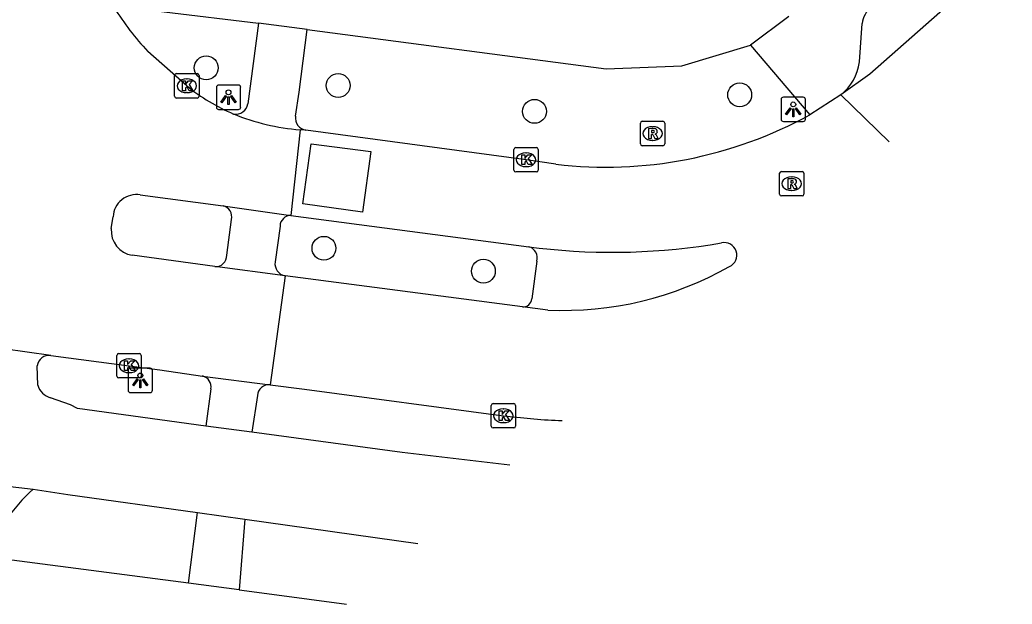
# Model space of a CAD drawing. Extents: x 155888 to 156864, y 383882 to 384671.
# Drawn here: x 156372.4 to 156413.07, y 383937.69 to 383961.62 of the extents above; entities that cross this region are included whole.
import ezdxf

# ---------------------------------------------------------------- set-up
doc = ezdxf.new("R2010")
doc.units = 0
for name, color, linetype in [('IMGEO_Boom', 7, 'Continuous'), ('IMGEO_Fietspad_gesloten', 7, 'Continuous'), ('IMGEO_Kolk', 7, 'Continuous'), ('IMGEO_Lichtpunt', 7, 'Continuous'), ('IMGEO_Rijbaan_lokaal_gesloten', 7, 'Continuous'), ('IMGEO_Rijbaan_lokaal_open', 7, 'Continuous'), ('IMGEO_Rioolput', 7, 'Continuous'), ('IMGEO_Verkeerseiland_open', 7, 'Continuous'), ('IMGEO_Voetpad_gesloten', 7, 'Continuous'), ('IMGEO_Voetpad_open', 7, 'Continuous')]:
    doc.layers.add(name, color=color, linetype=linetype)

msp = doc.modelspace()

# ---------------------------------------------------------------- linework, layer by layer
at = {"layer": 'IMGEO_Boom'}
for centre in [(156380.038, 383959.654), (156385.447, 383958.933), (156401.904, 383958.547), (156393.493, 383957.872), (156384.863, 383952.264), (156391.399, 383951.326)]:
    msp.add_circle(centre, 0.489, dxfattribs=at)
at = {"layer": 'IMGEO_Fietspad_gesloten'}
for points in [[(156373.132, 383946.662), (156373.104, 383947.453)], [(156380.02, 383944.977), (156374.757, 383945.697), (156374.469, 383945.854), (156373.648, 383946.14)], [(156381.901, 383944.733), (156380.02, 383944.977)], [(156392.486, 383943.386), (156388.066, 383943.898), (156381.901, 383944.733)], [(156367.408, 383943.039), (156372.94, 383942.397)], [(156372.94, 383942.397), (156374.358, 383942.182), (156379.678, 383941.442)], [(156379.678, 383941.442), (156381.623, 383941.174)], [(156381.623, 383941.174), (156388.717, 383940.177)]]:
    msp.add_lwpolyline(points, dxfattribs=at)
for centre, radius, start, end in [((156373.606, 383947.37), 0.509, 83.5967, 170.6335), ((156373.866, 383946.871), 0.763, 195.9217, 253.4159), ((156378.229, 383936.64), 7.818, 132.5715, 157.5996)]:
    msp.add_arc(centre, radius, start, end, dxfattribs=at)
at = {"layer": 'IMGEO_Kolk'}
for p, q in [((156378.742, 383958.492), (156378.742, 383959.344)), ((156378.817, 383959.418), (156379.669, 383959.418)), ((156379.743, 383959.344), (156379.743, 383958.492)), ((156379.23, 383959.198), (156379.255, 383959.198)), ((156379.669, 383958.418), (156378.817, 383958.418)), ((156379.253, 383958.638), (156379.228, 383958.638)), ((156392.722, 383956.389), (156393.574, 383956.389)), ((156392.647, 383955.463), (156392.647, 383956.315)), ((156393.135, 383956.169), (156393.16, 383956.169)), ((156393.648, 383956.315), (156393.648, 383955.463)), ((156393.158, 383955.609), (156393.133, 383955.609)), ((156393.574, 383955.389), (156392.722, 383955.389)), ((156376.373, 383947.025), (156376.373, 383947.877)), ((156376.448, 383947.951), (156377.3, 383947.951)), ((156377.374, 383947.877), (156377.374, 383947.025)), ((156376.861, 383947.731), (156376.886, 383947.731)), ((156376.884, 383947.171), (156376.859, 383947.171)), ((156377.3, 383946.951), (156376.448, 383946.951)), ((156391.719, 383944.977), (156391.719, 383945.829)), ((156391.794, 383945.903), (156392.646, 383945.903)), ((156392.72, 383945.829), (156392.72, 383944.977)), ((156392.207, 383945.683), (156392.232, 383945.683)), ((156392.23, 383945.123), (156392.205, 383945.123)), ((156392.646, 383944.903), (156391.794, 383944.903))]:
    msp.add_line(p, q, dxfattribs=at)
for points in [[(156378.742, 383958.492), (156378.742, 383959.344)], [(156378.817, 383959.418), (156379.669, 383959.418)], [(156379.743, 383959.344), (156379.743, 383958.492)], [(156379.063, 383959.118), (156379.186, 383959.118), (156379.186, 383958.967), (156379.316, 383959.118), (156379.48, 383959.118), (156379.334, 383958.967), (156379.487, 383958.718), (156379.335, 383958.718), (156379.25, 383958.882), (156379.186, 383958.815), (156379.186, 383958.718), (156379.063, 383958.718), (156379.063, 383959.118)], [(156379.669, 383958.418), (156378.817, 383958.418)], [(156392.722, 383956.389), (156393.574, 383956.389)], [(156392.647, 383955.463), (156392.647, 383956.315)], [(156392.968, 383956.089), (156393.091, 383956.089), (156393.091, 383955.938), (156393.221, 383956.089), (156393.385, 383956.089), (156393.239, 383955.938), (156393.392, 383955.689), (156393.24, 383955.689), (156393.155, 383955.853), (156393.091, 383955.786), (156393.091, 383955.689), (156392.968, 383955.689), (156392.968, 383956.089)], [(156393.648, 383956.315), (156393.648, 383955.463)], [(156393.574, 383955.389), (156392.722, 383955.389)], [(156376.373, 383947.025), (156376.373, 383947.877)], [(156376.448, 383947.951), (156377.3, 383947.951)], [(156377.374, 383947.877), (156377.374, 383947.025)], [(156376.694, 383947.651), (156376.817, 383947.651), (156376.817, 383947.5), (156376.947, 383947.651), (156377.111, 383947.651), (156376.965, 383947.5), (156377.118, 383947.251), (156376.966, 383947.251), (156376.881, 383947.415), (156376.817, 383947.348), (156376.817, 383947.251), (156376.694, 383947.251), (156376.694, 383947.651)], [(156377.3, 383946.951), (156376.448, 383946.951)], [(156391.719, 383944.977), (156391.719, 383945.829)], [(156391.794, 383945.903), (156392.646, 383945.903)], [(156392.72, 383945.829), (156392.72, 383944.977)], [(156392.04, 383945.603), (156392.163, 383945.603), (156392.163, 383945.452), (156392.293, 383945.603), (156392.457, 383945.603), (156392.311, 383945.452), (156392.464, 383945.203), (156392.312, 383945.203), (156392.227, 383945.367), (156392.163, 383945.3), (156392.163, 383945.203), (156392.04, 383945.203), (156392.04, 383945.603)], [(156392.646, 383944.903), (156391.794, 383944.903)]]:
    msp.add_lwpolyline(points, dxfattribs=at)
for centre, start, end in [((156378.819, 383959.342), 91.552, 178.448), ((156378.819, 383959.342), 91.552, 178.448), ((156379.667, 383959.342), 1.552, 88.448), ((156379.667, 383959.342), 1.552, 88.448), ((156378.819, 383958.494), 181.552, 268.448), ((156378.819, 383958.494), 181.552, 268.448), ((156379.667, 383958.494), 271.552, 358.448), ((156379.667, 383958.494), 271.552, 358.448), ((156392.724, 383956.313), 91.552, 178.448), ((156392.724, 383956.313), 91.552, 178.448), ((156393.572, 383956.313), 1.552, 88.448), ((156393.572, 383956.313), 1.552, 88.448), ((156392.724, 383955.465), 181.552, 268.448), ((156392.724, 383955.465), 181.552, 268.448), ((156393.572, 383955.465), 271.552, 358.448), ((156393.572, 383955.465), 271.552, 358.448), ((156376.45, 383947.875), 91.552, 178.448), ((156376.45, 383947.875), 91.552, 178.448), ((156377.298, 383947.875), 1.552, 88.448), ((156377.298, 383947.875), 1.552, 88.448), ((156376.45, 383947.027), 181.552, 268.448), ((156376.45, 383947.027), 181.552, 268.448), ((156377.298, 383947.027), 271.552, 358.448), ((156377.298, 383947.027), 271.552, 358.448), ((156391.796, 383945.827), 91.552, 178.448), ((156391.796, 383945.827), 91.552, 178.448), ((156392.644, 383945.827), 1.552, 88.448), ((156392.644, 383945.827), 1.552, 88.448), ((156391.796, 383944.979), 181.552, 268.448), ((156391.796, 383944.979), 181.552, 268.448), ((156392.644, 383944.979), 271.552, 358.448), ((156392.644, 383944.979), 271.552, 358.448)]:
    msp.add_arc(centre, 0.0765, start, end, dxfattribs=at)
for centre, major_axis, ratio, start_param, end_param in [((156379.229, 383958.918), (-0.387, 0.002), 0.722429, 4.712389, 7.853982), ((156379.254, 383958.918), (-0.39, 0.002), 0.717154, 1.570796, 4.712389), ((156393.134, 383955.889), (-0.387, 0.002), 0.722429, 4.712389, 7.853982), ((156393.159, 383955.889), (-0.39, 0.002), 0.717154, 1.570796, 4.712389), ((156376.86, 383947.451), (-0.387, 0.002), 0.722429, 4.712389, 7.853982), ((156376.885, 383947.451), (-0.39, 0.002), 0.717154, 1.570796, 4.712389), ((156392.206, 383945.403), (-0.387, 0.002), 0.722429, 4.712389, 7.853982), ((156392.231, 383945.403), (-0.39, 0.002), 0.717154, 1.570796, 4.712389)]:
    msp.add_ellipse(centre, major_axis=major_axis, ratio=ratio, start_param=start_param, end_param=end_param, dxfattribs=at)
at = {"layer": 'IMGEO_Lichtpunt'}
for p, q in [((156380.453, 383958.853), (156380.453, 383958.046)), ((156380.453, 383958.853), (156380.453, 383958.046)), ((156381.355, 383958.948), (156380.547, 383958.948)), ((156381.355, 383958.948), (156380.547, 383958.948)), ((156381.449, 383958.046), (156381.449, 383958.853)), ((156381.449, 383958.046), (156381.449, 383958.853)), ((156404.504, 383958.453), (156403.696, 383958.453)), ((156404.504, 383958.453), (156403.696, 383958.453)), ((156403.602, 383958.358), (156403.602, 383957.551)), ((156403.602, 383958.358), (156403.602, 383957.551)), ((156404.598, 383957.551), (156404.598, 383958.358)), ((156404.598, 383957.551), (156404.598, 383958.358)), ((156380.547, 383957.952), (156381.355, 383957.952)), ((156380.547, 383957.952), (156381.355, 383957.952)), ((156403.696, 383957.457), (156404.504, 383957.457)), ((156403.696, 383957.457), (156404.504, 383957.457)), ((156376.837, 383947.256), (156376.837, 383946.449)), ((156376.837, 383947.256), (156376.837, 383946.449)), ((156377.739, 383947.351), (156376.931, 383947.351)), ((156377.739, 383947.351), (156376.931, 383947.351)), ((156377.833, 383946.449), (156377.833, 383947.256)), ((156377.833, 383946.449), (156377.833, 383947.256)), ((156376.931, 383946.355), (156377.739, 383946.355)), ((156376.931, 383946.355), (156377.739, 383946.355))]:
    msp.add_line(p, q, dxfattribs=at)
for points in [[(156380.827, 383958.517), (156380.866, 383958.489), (156380.678, 383958.227), (156380.64, 383958.254), (156380.827, 383958.517)], [(156380.929, 383958.469), (156380.976, 383958.469), (156380.976, 383958.147), (156380.929, 383958.147), (156380.929, 383958.469)], [(156381.039, 383958.489), (156381.077, 383958.516), (156381.264, 383958.254), (156381.225, 383958.226), (156381.039, 383958.489)], [(156403.976, 383958.022), (156404.015, 383957.994), (156403.827, 383957.732), (156403.789, 383957.759), (156403.976, 383958.022)], [(156404.188, 383957.994), (156404.226, 383958.021), (156404.413, 383957.759), (156404.374, 383957.731), (156404.188, 383957.994)], [(156404.078, 383957.974), (156404.125, 383957.974), (156404.125, 383957.652), (156404.078, 383957.652), (156404.078, 383957.974)], [(156377.211, 383946.92), (156377.25, 383946.892), (156377.062, 383946.63), (156377.024, 383946.657), (156377.211, 383946.92)], [(156377.313, 383946.872), (156377.36, 383946.872), (156377.36, 383946.55), (156377.313, 383946.55), (156377.313, 383946.872)], [(156377.423, 383946.892), (156377.461, 383946.919), (156377.648, 383946.657), (156377.609, 383946.629), (156377.423, 383946.892)]]:
    msp.add_lwpolyline(points, dxfattribs=at)
for centre in [(156380.952, 383958.651), (156404.101, 383958.156), (156377.336, 383947.054)]:
    msp.add_circle(centre, 0.0994, dxfattribs=at)
for centre, start, end in [((156380.547, 383958.853), 90, 180), ((156380.547, 383958.853), 90, 180), ((156381.355, 383958.853), 0, 90), ((156381.355, 383958.853), 0, 90), ((156403.696, 383958.358), 90, 180), ((156403.696, 383958.358), 90, 180), ((156404.504, 383958.358), 0, 90), ((156404.504, 383958.358), 0, 90), ((156380.547, 383958.046), 180, 270), ((156380.547, 383958.046), 180, 270), ((156381.355, 383958.046), 270, 0), ((156381.355, 383958.046), 270, 360), ((156403.696, 383957.551), 180, 270), ((156403.696, 383957.551), 180, 270), ((156404.504, 383957.551), 270, 0), ((156404.504, 383957.551), 270, 360), ((156376.931, 383947.256), 90, 180), ((156376.931, 383947.256), 90, 180), ((156377.739, 383947.256), 0, 90), ((156377.739, 383947.256), 0, 90), ((156376.931, 383946.449), 180, 270), ((156376.931, 383946.449), 180, 270), ((156377.739, 383946.449), 270, 0), ((156377.739, 383946.449), 270, 360)]:
    msp.add_arc(centre, 0.0946, start, end, dxfattribs=at)
at = {"layer": 'IMGEO_Rijbaan_lokaal_gesloten'}
for points in [[(156413.073, 383964.545), (156410.688, 383962.43), (156407.237, 383959.396), (156406.056, 383958.55)], [(156379.243, 383958.917), (156377.647, 383960.326)], [(156406.056, 383958.55), (156404.777, 383957.73)], [(156408.038, 383956.623), (156406.056, 383958.55)], [(156383.889, 383957.116), (156383.51, 383953.61)], [(156384.126, 383957.099), (156383.889, 383957.116)], [(156394.367, 383955.706), (156393.148, 383955.887), (156384.126, 383957.099)], [(156377.335, 383954.45), (156380.727, 383954.001)], [(156380.727, 383954.001), (156383.51, 383953.61)], [(156376.146, 383953.068), (156376.221, 383953.554)], [(156383.51, 383953.61), (156393.265, 383952.327)], [(156393.265, 383952.327), (156393.685, 383952.272)], [(156380.385, 383951.512), (156377.005, 383951.978)], [(156383.268, 383951.139), (156380.385, 383951.512)], [(156383.268, 383951.139), (156382.659, 383946.674)], [(156393.004, 383949.867), (156383.268, 383951.139)], [(156394.038, 383949.732), (156393.004, 383949.867)], [(156373.663, 383947.876), (156370.745, 383948.284)], [(156373.663, 383947.876), (156376.874, 383947.452), (156378.134, 383947.279), (156379.888, 383947.032)], [(156379.888, 383947.032), (156382.659, 383946.674)], [(156382.659, 383946.674), (156384.071, 383946.494), (156392.22, 383945.404), (156393.469, 383945.283)]]:
    msp.add_lwpolyline(points, dxfattribs=at)
for centre, radius, start, end in [((156386.263, 383968.401), 11.809, 212.126, 223.1406), ((156384.3, 383965.143), 8.021, 230.9144, 246.9383), ((156384.659, 383966.455), 9.37, 248.0589, 265.2847), ((156396.408, 383972.994), 17.408, 263.2684, 298.7369), ((156377.177, 383953.506), 0.957, 80.4722, 177.1478), ((156377.161, 383952.984), 1.018, 175.2774, 261.204), ((156396.684, 383978.256), 26.156, 263.4152, 279.8369), ((156401.272, 383951.982), 0.516, 294.3129, 103.2982), ((156394.656, 383963.612), 13.894, 267.4517, 299.4373), ((156394.915, 383958.833), 13.627, 263.9079, 268.7947)]:
    msp.add_arc(centre, radius, start, end, dxfattribs=at)
at = {"layer": 'IMGEO_Rijbaan_lokaal_open'}
msp.add_lwpolyline([(156386.447, 383953.748), (156383.992, 383954.085), (156384.341, 383956.538), (156386.782, 383956.224), (156386.447, 383953.748)], dxfattribs=at)
at = {"layer": 'IMGEO_Rioolput'}
for p, q in [((156397.833, 383956.538), (156397.833, 383957.39)), ((156397.908, 383957.464), (156398.76, 383957.464)), ((156398.321, 383957.244), (156398.346, 383957.244)), ((156398.834, 383957.39), (156398.834, 383956.538)), ((156398.76, 383956.464), (156397.908, 383956.464)), ((156398.344, 383956.684), (156398.319, 383956.684)), ((156403.537, 383954.483), (156403.537, 383955.335)), ((156403.612, 383955.409), (156404.464, 383955.409)), ((156404.025, 383955.189), (156404.05, 383955.189)), ((156404.538, 383955.335), (156404.538, 383954.483)), ((156404.464, 383954.409), (156403.612, 383954.409)), ((156404.048, 383954.629), (156404.023, 383954.629))]:
    msp.add_line(p, q, dxfattribs=at)
for points in [[(156397.833, 383956.538), (156397.833, 383957.39)], [(156397.908, 383957.464), (156398.76, 383957.464)], [(156398.834, 383957.39), (156398.834, 383956.538)], [(156398.422, 383957.162), (156398.17, 383957.164), (156398.17, 383956.764)], [(156398.17, 383956.764), (156398.294, 383956.764), (156398.294, 383956.926), (156398.305, 383956.926)], [(156398.348, 383957.083), (156398.294, 383957.083), (156398.294, 383957.002)], [(156398.294, 383957.002), (156398.346, 383957.002)], [(156398.352, 383956.897), (156398.423, 383956.764), (156398.563, 383956.764), (156398.498, 383956.89)], [(156398.76, 383956.464), (156397.908, 383956.464)], [(156403.537, 383954.483), (156403.537, 383955.335)], [(156403.612, 383955.409), (156404.464, 383955.409)], [(156404.538, 383955.335), (156404.538, 383954.483)], [(156404.126, 383955.107), (156403.874, 383955.109), (156403.874, 383954.709)], [(156403.874, 383954.709), (156403.998, 383954.709), (156403.998, 383954.871), (156404.009, 383954.871)], [(156404.052, 383955.028), (156403.998, 383955.028), (156403.998, 383954.947)], [(156403.998, 383954.947), (156404.05, 383954.947)], [(156404.056, 383954.842), (156404.127, 383954.709), (156404.267, 383954.709), (156404.202, 383954.835)], [(156404.464, 383954.409), (156403.612, 383954.409)]]:
    msp.add_lwpolyline(points, dxfattribs=at)
for centre, radius, start, end in [((156397.91, 383957.388), 0.0765, 91.552, 178.448), ((156397.91, 383957.388), 0.0765, 91.552, 178.448), ((156398.758, 383957.388), 0.0765, 1.552, 88.448), ((156398.758, 383957.388), 0.0765, 1.552, 88.448), ((156398.304, 383956.873), 0.0533, 26.0293, 88.6989), ((156398.33, 383957.191), 0.19, 274.7715, 282.9687), ((156398.354, 383956.987), 0.0964, 77.0061, 93.1865), ((156398.368, 383957.044), 0.0378, 276.6634, 79.6772), ((156398.421, 383957.052), 0.109, 350.3612, 89.416), ((156398.419, 383957.052), 0.112, 277.5842, 350.9817), ((156398.403, 383956.837), 0.108, 29.5134, 73.7905), ((156397.91, 383956.54), 0.0765, 181.552, 268.448), ((156397.91, 383956.54), 0.0765, 181.552, 268.448), ((156398.758, 383956.54), 0.0765, 271.552, 358.448), ((156398.758, 383956.54), 0.0765, 271.552, 358.448), ((156403.614, 383955.333), 0.0765, 91.552, 178.448), ((156403.614, 383955.333), 0.0765, 91.552, 178.448), ((156404.462, 383955.333), 0.0765, 1.552, 88.448), ((156404.462, 383955.333), 0.0765, 1.552, 88.448), ((156404.008, 383954.818), 0.0533, 26.0293, 88.6989), ((156404.034, 383955.136), 0.19, 274.7715, 282.9687), ((156404.058, 383954.932), 0.0964, 77.0061, 93.1865), ((156404.072, 383954.989), 0.0378, 276.6634, 79.6772), ((156404.125, 383954.997), 0.109, 350.3612, 89.416), ((156404.123, 383954.997), 0.112, 277.5842, 350.9817), ((156404.107, 383954.782), 0.108, 29.5134, 73.7905), ((156403.614, 383954.485), 0.0765, 181.552, 268.448), ((156403.614, 383954.485), 0.0765, 181.552, 268.448), ((156404.462, 383954.485), 0.0765, 271.552, 358.448), ((156404.462, 383954.485), 0.0765, 271.552, 358.448)]:
    msp.add_arc(centre, radius, start, end, dxfattribs=at)
for centre, major_axis, ratio, start_param, end_param in [((156398.32, 383956.964), (-0.387, 0.002), 0.722429, 4.712389, 7.853982), ((156398.345, 383956.964), (-0.39, 0.002), 0.717154, 1.570796, 4.712389), ((156404.024, 383954.909), (-0.387, 0.002), 0.722429, 4.712389, 7.853982), ((156404.049, 383954.909), (-0.39, 0.002), 0.717154, 1.570796, 4.712389)]:
    msp.add_ellipse(centre, major_axis=major_axis, ratio=ratio, start_param=start_param, end_param=end_param, dxfattribs=at)
at = {"layer": 'IMGEO_Verkeerseiland_open'}
msp.add_lwpolyline([(156393.586, 383951.741), (156393.383, 383950.192)], dxfattribs=at)
for centre, radius, start, end in [((156393.134, 383951.874), 0.471, 343.5469, 73.8793), ((156393.027, 383950.223), 0.357, 266.2378, 354.9896)]:
    msp.add_arc(centre, radius, start, end, dxfattribs=at)
at = {"layer": 'IMGEO_Voetpad_gesloten'}
for points in [[(156379.314, 383938.541), (156379.678, 383941.442)], [(156381.623, 383941.174), (156381.382, 383938.273)], [(156379.314, 383938.541), (156371.001, 383939.619)], [(156381.382, 383938.273), (156379.314, 383938.541)], [(156381.382, 383938.273), (156382.727, 383938.099), (156385.794, 383937.688)]]:
    msp.add_lwpolyline(points, dxfattribs=at)
at = {"layer": 'IMGEO_Voetpad_open'}
for points in [[(156376.206, 383962.213), (156378.318, 383961.954), (156382.185, 383961.48)], [(156403.914, 383961.759), (156402.343, 383960.577)], [(156382.185, 383961.48), (156381.741, 383958.183)], [(156384.17, 383961.221), (156382.185, 383961.48)], [(156406.818, 383959.894), (156406.92, 383961.464)], [(156383.701, 383957.674), (156383.842, 383958.663), (156384.17, 383961.221)], [(156384.17, 383961.221), (156396.435, 383959.619), (156399.536, 383959.735), (156402.343, 383960.577)], [(156402.343, 383960.577), (156404.777, 383957.73)], [(156380.88, 383951.981), (156381.079, 383953.443)], [(156383.063, 383953.175), (156382.86, 383951.702)], [(156380.23, 383946.505), (156380.02, 383944.977)], [(156382.134, 383946.233), (156381.901, 383944.733)]]:
    msp.add_lwpolyline(points, dxfattribs=at)
for centre, radius, start, end in [((156407.947, 383961.324), 1.037, 128.9906, 172.2449), ((156404.712, 383960.2), 2.129, 309.1692, 351.7274), ((156381.252, 383958.248), 0.494, 259.0596, 352.4793), ((156384.197, 383957.596), 0.502, 171.0807, 261.8577), ((156380.61, 383953.537), 0.478, 348.6044, 75.885), ((156383.512, 383953.161), 0.449, 90.2579, 178.1831), ((156380.417, 383951.973), 0.463, 265.9758, 0.9343), ((156383.361, 383951.636), 0.506, 172.4824, 259.3785), ((156379.777, 383946.586), 0.46, 349.9033, 76.0603), ((156382.609, 383946.2), 0.477, 84.0315, 176.029)]:
    msp.add_arc(centre, radius, start, end, dxfattribs=at)

doc.saveas('drawing.dxf')
